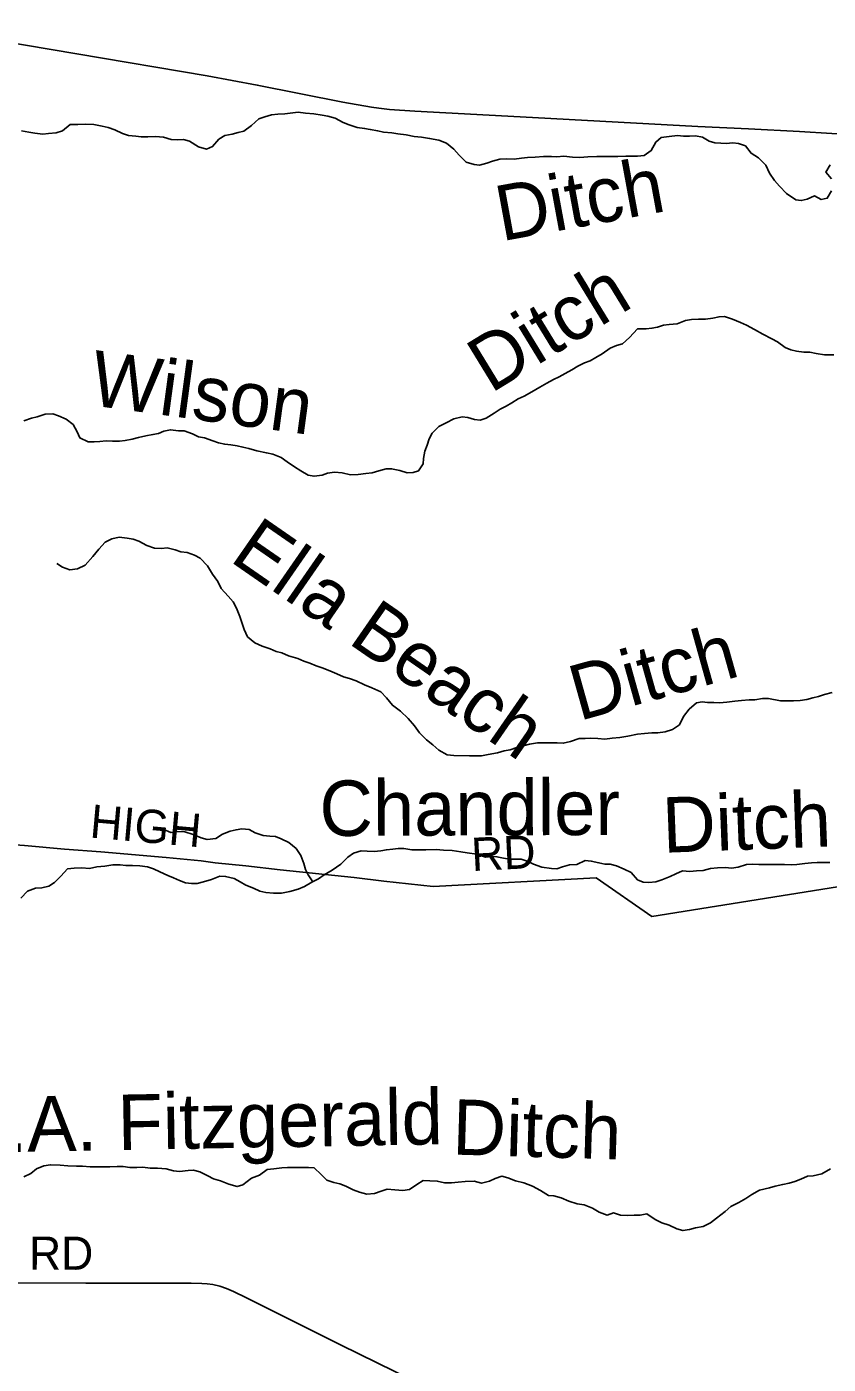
# Model space of a CAD drawing. Extents: x 114843 to 284848, y 317643 to 566895.
# Drawn here: x 124006 to 131240, y 405302 to 417374 of the extents above; entities that cross this region are included whole.
import ezdxf

# ---------------------------------------------------------------- set-up
doc = ezdxf.new("R2010")
doc.units = 0
for name, color, linetype in [('GM_X_County_Road', 7, 'Continuous'), ('GM_X_County_Road_Text', 7, 'Continuous'), ('GM_X_Minor_River', 7, 'Continuous'), ('GM_X_Minor_River_Text', 7, 'Continuous')]:
    doc.layers.add(name, color=color, linetype=linetype)

msp = doc.modelspace()

# ---------------------------------------------------------------- linework, layer by layer
at = {"layer": 'GM_X_County_Road'}
for points in [[(122997, 417374), (123090, 417361), (123278, 417329), (125636, 416930), (126087, 416847), (126859, 416694), (127118, 416649), (127183, 416639), (127280, 416628), (127509, 416611), (128459, 416561), (130063, 416472), (130521, 416451), (130980, 416427), (131274, 416410), (132158, 416361)], [(121204, 410215), (123655, 410009), (123987, 409984), (124348, 409951), (124675, 409926), (125265, 409876), (125581, 409845), (125707, 409829), (125985, 409800), (126293, 409765), (126962, 409695), (127230, 409662), (127674, 409615), (129147, 409691), (129647, 409342), (132718, 409834)], [(123195, 406039), (124539, 406034), (125424, 406033), (125489, 406034), (125587, 406031), (125634, 406027), (125685, 406021), (125749, 406006), (125810, 405985), (125871, 405959), (125989, 405903), (126839, 405479), (129131, 404352), (129424, 404207), (129511, 404161), (129601, 404120), (129662, 404099), (129726, 404083), (129758, 404077), (129889, 404066), (130803, 404021), (131326, 403989), (132116, 403946)]]:
    msp.add_lwpolyline(points, dxfattribs=at)
at = {"layer": 'GM_X_Minor_River'}
for points in [[(128595, 416195), (128527, 416194), (128472, 416188), (128406, 416178), (128340, 416180), (128276, 416178), (128210, 416161), (128158, 416143), (128094, 416125), (128043, 416129), (127973, 416151), (127908, 416214), (127862, 416270), (127794, 416323), (127726, 416349), (127642, 416365), (127568, 416378), (127504, 416384), (127432, 416398), (127356, 416406), (127300, 416415), (127227, 416423), (127175, 416433), (127107, 416447), (127055, 416456), (126989, 416464), (126915, 416488), (126863, 416510), (126791, 416547), (126725, 416567), (126673, 416575), (126597, 416588), (126523, 416594), (126457, 416602), (126407, 416596), (126337, 416587), (126273, 416585), (126215, 416579), (126154, 416559), (126102, 416543), (126036, 416481), (125966, 416430), (125915, 416418), (125861, 416404), (125793, 416392), (125739, 416358), (125684, 416292), (125630, 416270), (125556, 416289), (125474, 416341), (125420, 416355), (125366, 416354), (125310, 416356), (125242, 416376), (125168, 416384), (125100, 416379), (125040, 416379), (124990, 416385), (124924, 416391), (124870, 416410), (124802, 416444), (124740, 416464), (124686, 416476), (124612, 416491), (124538, 416493), (124467, 416491), (124397, 416491), (124329, 416434), (124271, 416416), (124203, 416410), (124153, 416404), (124080, 416414), (124026, 416423), (123960, 416435)], [(131270, 415893), (131231, 415825), (131177, 415815), (131115, 415847), (131049, 415818), (130997, 415804), (130947, 415810), (130863, 415870), (130799, 415935), (130755, 415985), (130709, 416053), (130676, 416124), (130612, 416190), (130544, 416232), (130492, 416299), (130430, 416319), (130378, 416325), (130320, 416319), (130270, 416324), (130218, 416326), (130164, 416342), (130106, 416378), (130042, 416389), (129988, 416385), (129934, 416387), (129881, 416391), (129805, 416383), (129733, 416374), (129683, 416332), (129643, 416256), (129578, 416212), (129520, 416204), (129468, 416204), (129414, 416204), (129340, 416201), (129152, 416201), (129069, 416198), (128997, 416194), (128933, 416196), (128855, 416204), (128791, 416199), (128741, 416201), (128671, 416201), (128595, 416195)], [(131257, 416128), (131218, 416060), (131270, 416001)], [(131291, 414411), (131205, 414413), (131131, 414426), (131075, 414436), (131021, 414438), (130955, 414446), (130903, 414457), (130851, 414479), (130783, 414529), (130731, 414558), (130651, 414598), (130575, 414640), (130501, 414681), (130449, 414703), (130377, 414733), (130305, 414758), (130255, 414756), (130199, 414744), (130131, 414734), (130069, 414734), (130007, 414731), (129951, 414723), (129876, 414693), (129804, 414685), (129752, 414681), (129700, 414663), (129648, 414652), (129596, 414648), (129520, 414646), (129445, 414570), (129383, 414512), (129329, 414496), (129273, 414473), (129200, 414421), (129142, 414389), (129090, 414357), (129040, 414339), (128981, 414309), (128927, 414277)], [(128927, 414277), (128867, 414243), (128811, 414214), (128761, 414190), (128700, 414156), (128636, 414122), (128564, 414080), (128497, 414040), (128441, 414014), (128383, 413978), (128333, 413949), (128279, 413921), (128224, 413885), (128154, 413841), (128100, 413823), (128048, 413829), (127986, 413846), (127936, 413852), (127862, 413834), (127791, 413798), (127725, 413766), (127665, 413706), (127639, 413654), (127620, 413598), (127598, 413544), (127586, 413478), (127583, 413428), (127543, 413366), (127493, 413350), (127441, 413348), (127373, 413369), (127299, 413385), (127249, 413385), (127185, 413365), (127124, 413349), (127068, 413340), (126998, 413332), (126928, 413330), (126852, 413348), (126784, 413355), (126722, 413343), (126672, 413325), (126599, 413317), (126547, 413327), (126479, 413366), (126422, 413402), (126358, 413448), (126304, 413487), (126228, 413517), (126170, 413527), (126082, 413546), (126012, 413566), (125958, 413580), (125904, 413590), (125847, 413599), (125793, 413605), (125737, 413619), (125685, 413637), (125611, 413664), (125557, 413672), (125501, 413698), (125427, 413727), (125377, 413727), (125303, 413737), (125245, 413725), (125195, 413703), (125145, 413692), (125081, 413680), (125014, 413666), (124958, 413652), (124894, 413638), (124844, 413634), (124780, 413633), (124724, 413635), (124666, 413629), (124614, 413627), (124560, 413628), (124486, 413662), (124460, 413718), (124424, 413784), (124362, 413831), (124294, 413861), (124242, 413881), (124174, 413878), (124100, 413854), (124050, 413840), (123981, 413818)], [(129833, 411030), (129769, 411010), (129701, 411002), (129649, 411001), (129581, 410995), (129520, 410989), (129430, 410971), (129360, 410960), (129290, 410952), (129224, 410944), (129162, 410950), (129096, 410952), (129046, 410951), (128993, 410949), (128915, 410923), (128849, 410907), (128793, 410911), (128727, 410910), (128677, 410912), (128617, 410912), (128543, 410898), (128488, 410884), (128430, 410869), (128368, 410847), (128314, 410837), (128254, 410821), (128170, 410805), (128111, 410794), (128053, 410792), (128003, 410794), (127861, 410795), (127801, 410803), (127725, 410845), (127671, 410893), (127615, 410938), (127551, 411000), (127506, 411064), (127448, 411131), (127380, 411197), (127306, 411250), (127254, 411318), (127202, 411372), (127122, 411407), (127056, 411435), (126978, 411471), (126920, 411490), (126866, 411506), (126804, 411532), (126742, 411560), (126674, 411587), (126618, 411607), (126560, 411629), (126506, 411647), (126452, 411672), (126368, 411696), (126308, 411724), (126256, 411735), (126204, 411759), (126132, 411783), (126066, 411813), (126000, 411868), (125969, 411934), (125929, 412051), (125899, 412125), (125868, 412183), (125824, 412233), (125760, 412304), (125730, 412366), (125684, 412434), (125637, 412507), (125573, 412577), (125521, 412605), (125453, 412628), (125397, 412636), (125345, 412652), (125273, 412672), (125223, 412665), (125158, 412669), (125090, 412693), (125019, 412732), (124967, 412748), (124912, 412758), (124840, 412766), (124774, 412753), (124714, 412723), (124656, 412659), (124603, 412591), (124533, 412513), (124463, 412481), (124396, 412471), (124330, 412496), (124277, 412530)], [(131277, 411366), (131205, 411346), (131152, 411328), (131102, 411316), (131046, 411302), (130988, 411293), (130926, 411291), (130874, 411289), (130808, 411291), (130700, 411310), (130648, 411310), (130577, 411300), (130525, 411298), (130457, 411294), (130397, 411287), (130325, 411277), (130259, 411271), (130209, 411275), (130151, 411274), (130101, 411280), (130050, 411272), (129986, 411216), (129934, 411148), (129897, 411074), (129833, 411030)], [(126588, 409656), (126546, 409719), (126523, 409769), (126507, 409823), (126479, 409893), (126437, 409958), (126371, 410012), (126303, 410044), (126251, 410064), (126201, 410069), (126141, 410075), (126067, 410099), (126015, 410128), (125949, 410136), (125895, 410126), (125843, 410114), (125773, 410086), (125712, 410046), (125634, 410037), (125580, 410053), (125508, 410083), (125432, 410108), (125364, 410110), (125308, 410100), (125238, 410132)], [(127980, 409918), (127923, 409926), (127845, 409938), (127769, 409943), (127701, 409949), (127607, 409945), (127551, 409944), (127483, 409946), (127409, 409956), (127359, 409956), (127309, 409952), (127253, 409945), (127202, 409935), (127142, 409929), (127078, 409933), (127026, 409935), (126956, 409916), (126904, 409880), (126841, 409816), (126763, 409762), (126691, 409720), (126640, 409684), (126580, 409652), (126512, 409614), (126456, 409589), (126382, 409569), (126305, 409553), (126233, 409555), (126165, 409560), (126109, 409572), (126053, 409600), (125985, 409626), (125933, 409655), (125877, 409685), (125801, 409705), (125749, 409707), (125675, 409676), (125603, 409656), (125545, 409642), (125494, 409640), (125440, 409648), (125384, 409667), (125332, 409691), (125280, 409713), (125208, 409745), (125150, 409774), (125096, 409792), (125026, 409800), (124960, 409803), (124900, 409805), (124850, 409811), (124782, 409809), (124710, 409799), (124640, 409792), (124572, 409776), (124505, 409784), (124433, 409780), (124373, 409773), (124313, 409707), (124257, 409649), (124206, 409617), (124142, 409601), (124086, 409599), (124014, 409573), (123953, 409509)], [(131254, 409830), (131140, 409830), (131088, 409829), (131028, 409823), (130958, 409813), (130906, 409811), (130846, 409814), (130788, 409812), (130734, 409814), (130663, 409814), (130613, 409812), (130557, 409815), (130503, 409813), (130427, 409789), (130367, 409781), (130313, 409785), (130241, 409782), (130176, 409778), (130110, 409758), (130052, 409754), (129990, 409748), (129924, 409755), (129864, 409727), (129812, 409705), (129739, 409675), (129685, 409657), (129621, 409651), (129571, 409654), (129519, 409674), (129461, 409740), (129399, 409771), (129329, 409801), (129273, 409815), (129223, 409817), (129171, 409829), (129101, 409844), (129047, 409848), (128971, 409812), (128905, 409810), (128842, 409791), (128792, 409775), (128742, 409777), (128656, 409789), (128580, 409816), (128524, 409842), (128470, 409860), (128420, 409860), (128364, 409862), (128308, 409871), (128250, 409883), (128200, 409885), (128148, 409879), (128068, 409906), (127980, 409918)], [(128900, 406775), (128830, 406805), (128764, 406822), (128714, 406826), (128644, 406870), (128570, 406911), (128492, 406939), (128416, 406959), (128348, 406986), (128294, 407000), (128234, 406978), (128184, 406954), (128111, 406938), (128045, 406955), (127963, 406953), (127901, 406945), (127839, 406939), (127777, 406941), (127711, 406956), (127645, 406958), (127585, 406962), (127528, 406924), (127460, 406880), (127400, 406871), (127328, 406875), (127260, 406883), (127206, 406865), (127145, 406843), (127077, 406838), (127009, 406856), (126953, 406876), (126885, 406909), (126831, 406931), (126779, 406943), (126715, 406965), (126663, 407016), (126600, 407076), (126548, 407078), (126415, 407079), (126361, 407077), (126309, 407075), (126237, 407067), (126175, 407059), (126107, 407008), (126034, 406982), (125958, 406922), (125906, 406906), (125830, 406928), (125756, 406957), (125692, 406977), (125640, 407003), (125570, 407040), (125512, 407054), (125462, 407050), (125384, 407042), (125331, 407048), (125265, 407067), (125185, 407071), (125119, 407073), (125053, 407080), (124999, 407078), (124937, 407078), (124877, 407086), (124823, 407088), (124755, 407083), (124685, 407085), (124578, 407085), (124510, 407090), (124454, 407090), (124378, 407092), (124308, 407100), (124220, 407103), (124162, 407093), (124094, 407067), (124043, 407025), (123979, 406993)], [(131259, 407067), (131183, 407020), (131104, 407004), (131052, 407000), (130992, 406974), (130940, 406952), (130888, 406936), (130830, 406925), (130762, 406911), (130709, 406895), (130619, 406873), (130551, 406835), (130495, 406799), (130432, 406762), (130360, 406726), (130310, 406680), (130231, 406620), (130177, 406580), (130111, 406546), (130043, 406534), (129989, 406519), (129929, 406509), (129875, 406523), (129805, 406559), (129737, 406580), (129679, 406610), (129603, 406660), (129543, 406648), (129490, 406649), (129432, 406645), (129364, 406649), (129302, 406669), (129246, 406648), (129174, 406676), (129112, 406710), (129036, 406741), (128974, 406751), (128900, 406775)]]:
    msp.add_lwpolyline(points, dxfattribs=at)

# ---------------------------------------------------------------- texts
at = {"layer": 'GM_X_County_Road_Text'}
for s, rotation, p in [('HIGH', 354.9079, (124569, 410057)), ('RD', 2.88, (128026, 409753)), ('RD', 359.9176, (124027, 406155))]:
    msp.add_text(s, height=300, rotation=rotation, dxfattribs=at).set_placement(p)
at = {"layer": 'GM_X_Minor_River_Text'}
for s, height, rotation, p in [('Ditch', 500, 10.4137, (128291, 415436)), ('Ditch', 500, 31.4252, (128194, 414060)), ('Wilson', 500, 352.2949, (124562, 413960)), ('Ella Beach', 500, 325.298, (125826, 412558)), ('Ditch', 500, 15.6487, (128991, 411106)), ('Chandler', 500, 0.2068, (126649, 410070)), ('Ditch', 500, 2.1794, (129751, 409918)), ('D.A. Fitzgerald', 500.02, 1.0444, (123344, 407208)), ('Ditch', 500, 358.3187, (127843, 407195))]:
    msp.add_text(s, height=height, rotation=rotation, dxfattribs=at).set_placement(p)

doc.saveas('drawing.dxf')
